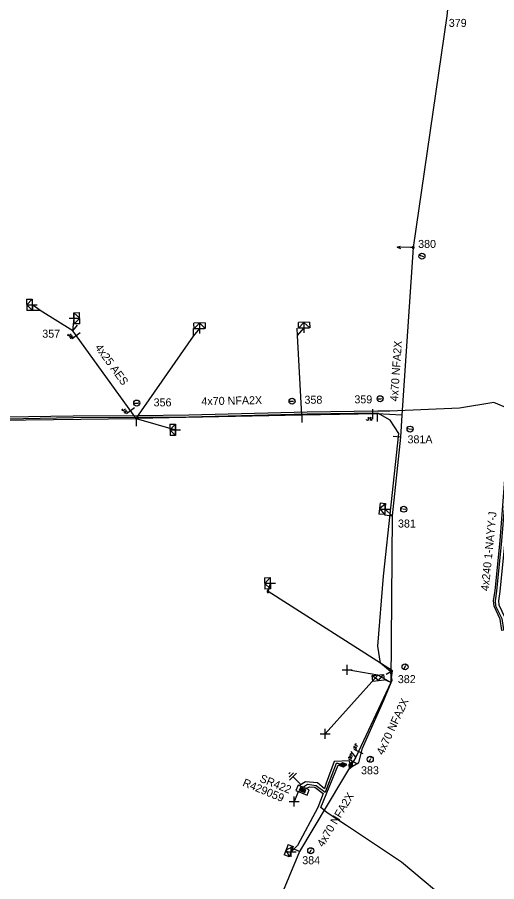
# Model space of a CAD drawing. Extents: x -540466 to -537383, y -1184038 to -1179972.
# Drawn here: x -537996.5 to -537936.6, y -1180913.5 to -1180805.5 of the extents above; entities that cross this region are included whole.
import ezdxf

# ---------------------------------------------------------------- set-up
doc = ezdxf.new("R2010")
doc.units = 0
for name, color, linetype in [('Vrstva 1', 7, 'Continuous'), ('Vrstva 10', 7, 'Continuous'), ('Vrstva 13', 7, 'Continuous'), ('Vrstva 14', 7, 'Continuous'), ('Vrstva 15', 7, 'Continuous'), ('Vrstva 18', 7, 'Continuous'), ('Vrstva 19', 7, 'Continuous'), ('Vrstva 2', 7, 'Continuous'), ('Vrstva 20', 7, 'Continuous'), ('Vrstva 28', 7, 'Continuous'), ('Vrstva 29', 7, 'Continuous'), ('Vrstva 30', 7, 'Continuous'), ('Vrstva 31', 7, 'Continuous'), ('Vrstva 34', 7, 'Continuous'), ('Vrstva 36', 7, 'Continuous'), ('Vrstva 4', 7, 'Continuous'), ('Vrstva 5', 7, 'Continuous'), ('Vrstva 50', 7, 'Continuous'), ('Vrstva 51', 7, 'Continuous'), ('Vrstva 52', 7, 'Continuous'), ('Vrstva 59', 7, 'Continuous'), ('Vrstva 6', 7, 'Continuous'), ('Vrstva 8', 7, 'Continuous'), ('Vrstva 9', 7, 'Continuous')]:
    doc.layers.add(name, color=color, linetype=linetype)

# ---------------------------------------------------------------- blocks, each defined once
blk = doc.blocks.new('NN560')
at = {"layer": 'Vrstva 2'}
for points in [[(2, 0), (1.59, 0.14)], [(0, 0), (2, 0)], [(2, 0), (1.59, -0.13)]]:
    blk.add_lwpolyline(points, dxfattribs=at)
blk = doc.blocks.new('NN840')
at = {"layer": 'Vrstva 15'}
for points in [[(0, 0.62), (0, -0.63)], [(-0.75, -0.71), (-0.75, -0.66)], [(-0.73, -0.76), (-0.75, -0.71)], [(-0.66, -0.8), (-0.73, -0.76)], [(-0.63, -0.8), (-0.66, -0.8)], [(-0.56, -0.76), (-0.63, -0.8)], [(-0.54, -0.71), (-0.56, -0.76)], [(-0.54, -0.38), (-0.54, -0.71)], [(-0.33, -0.38), (-0.33, -0.8)], [(-0.33, -0.64), (-0.13, -0.38)], [(-0.26, -0.56), (-0.09, -0.8)]]:
    blk.add_lwpolyline(points, dxfattribs=at)
blk = doc.blocks.new('NN770')
at = {"layer": 'Vrstva 10'}
for p, q in [((0, 0.19), (0, 0.26)), ((0, -0.28), (0, 0.11))]:
    blk.add_line(p, q, dxfattribs=at)
blk.add_circle((0, -0.01), 0.375, dxfattribs=at)
blk = doc.blocks.new('NN870')
at = {"layer": 'Vrstva 4'}
for points in [[(0, -0.25), (0.5, 0), (0, 0.25), (-0.5, 0), (0, -0.25)], [(0.37, 0), (0, 0.19), (-0.36, 0), (0, -0.19), (0.37, 0)], [(0.24, 0), (0, 0.12), (-0.25, 0), (0, -0.12), (0.24, 0)], [(0.12, 0), (0, 0.06), (-0.13, 0), (0, -0.06), (0.12, 0)]]:
    blk.add_lwpolyline(points, dxfattribs=at)
blk = doc.blocks.new('NN800')
at = {"layer": 'Vrstva 1'}
for points in [[(-0.44, 0.44), (0.44, -0.44)], [(-0.44, -0.44), (0.44, 0.44)]]:
    blk.add_lwpolyline(points, dxfattribs=at)
blk = doc.blocks.new('NN620')
at = {"layer": 'Vrstva 8'}
for points in [[(0.75, 0), (-0.75, 0)], [(-0.75, 0), (-0.75, -0.75)], [(0.75, -0.75), (0.75, 0)], [(-0.75, -0.75), (0.75, -0.75)], [(0.37, -0.18), (-0.38, -0.18)], [(-0.38, -0.18), (-0.38, -0.56)], [(-0.38, -0.56), (0.37, -0.56)], [(0.32, -0.23), (-0.33, -0.23)], [(-0.33, -0.23), (-0.33, -0.51)], [(-0.33, -0.51), (0.32, -0.51)], [(0.27, -0.27), (-0.28, -0.27)], [(-0.28, -0.27), (-0.28, -0.46)], [(-0.28, -0.46), (0.27, -0.46)], [(0.23, -0.32), (-0.23, -0.32)], [(-0.23, -0.32), (-0.23, -0.42)], [(-0.23, -0.42), (0.23, -0.42)], [(-0.19, -0.37), (0.19, -0.37)], [(0.23, -0.42), (0.23, -0.32)], [(0.27, -0.46), (0.27, -0.27)], [(0.32, -0.51), (0.32, -0.23)], [(0.37, -0.56), (0.37, -0.18)]]:
    blk.add_lwpolyline(points, dxfattribs=at)
blk = doc.blocks.new('NN630')
at = {"layer": 'Vrstva 9'}
for points in [[(0, -0.7), (-0.7, 0)], [(-0.7, -0.7), (-0.7, 0), (0.7, 0), (0.7, -0.7)], [(-0.7, -0.7), (0.7, -0.7)], [(0, -0.7), (0.7, 0)]]:
    blk.add_lwpolyline(points, dxfattribs=at)
blk = doc.blocks.new('NN810')
at = {"layer": 'Vrstva 14'}
for points in [[(0, -0.64), (0, -1.89)], [(0.63, -1.89), (-0.62, -1.89)], [(0.39, -2.2), (-0.4, -2.2)], [(0, -2.52), (-0.12, -2.52)], [(0.14, -2.52), (0, -2.52)]]:
    blk.add_lwpolyline(points, dxfattribs=at)
blk = doc.blocks.new('NN500')
at = {"layer": 'Vrstva 2'}
for points in [[(0, -0.24), (0.02, -0.23), (0.05, -0.23), (0.07, -0.22), (0.09, -0.22), (0.12, -0.2), (0.14, -0.19), (0.16, -0.18), (0.17, -0.16), (0.19, -0.14), (0.2, -0.12), (0.21, -0.1), (0.22, -0.07), (0.23, -0.05), (0.23, -0.02), (0.23, 0), (0.23, 0.02), (0.23, 0.05), (0.22, 0.07), (0.21, 0.1), (0.2, 0.12), (0.19, 0.14), (0.17, 0.16), (0.16, 0.17), (0.14, 0.19), (0.12, 0.2), (0.09, 0.21), (0.07, 0.22), (0.05, 0.23), (0.02, 0.23), (0, 0.23), (-0.03, 0.23), (-0.05, 0.23), (-0.07, 0.22), (-0.1, 0.21), (-0.12, 0.2), (-0.14, 0.19), (-0.16, 0.17), (-0.18, 0.16), (-0.19, 0.14), (-0.2, 0.12), (-0.22, 0.1), (-0.22, 0.07), (-0.23, 0.05), (-0.23, 0.02), (-0.24, 0), (-0.23, -0.02), (-0.23, -0.05), (-0.22, -0.07), (-0.22, -0.1), (-0.2, -0.12), (-0.19, -0.14), (-0.18, -0.16), (-0.16, -0.18), (-0.14, -0.19), (-0.12, -0.2), (-0.1, -0.22), (-0.07, -0.22), (-0.05, -0.23), (-0.03, -0.23), (0, -0.24)], [(0, -0.24), (0.02, -0.23), (0.05, -0.23), (0.07, -0.22), (0.09, -0.22), (0.12, -0.2), (0.14, -0.19), (0.16, -0.18), (0.17, -0.16), (0.19, -0.14), (0.2, -0.12), (0.21, -0.1), (0.22, -0.07), (0.23, -0.05), (0.23, -0.02), (0.23, 0), (0.23, 0.02), (0.23, 0.05), (0.22, 0.07), (0.21, 0.1), (0.2, 0.12), (0.19, 0.14), (0.17, 0.16), (0.16, 0.17), (0.14, 0.19), (0.12, 0.2), (0.09, 0.21), (0.07, 0.22), (0.05, 0.23), (0.02, 0.23), (0, 0.23), (-0.03, 0.23), (-0.05, 0.23), (-0.07, 0.22), (-0.1, 0.21), (-0.12, 0.2), (-0.14, 0.19), (-0.16, 0.17), (-0.18, 0.16), (-0.19, 0.14), (-0.2, 0.12), (-0.22, 0.1), (-0.22, 0.07), (-0.23, 0.05), (-0.23, 0.02), (-0.24, 0), (-0.23, -0.02), (-0.23, -0.05), (-0.22, -0.07), (-0.22, -0.1), (-0.2, -0.12), (-0.19, -0.14), (-0.18, -0.16), (-0.16, -0.18), (-0.14, -0.19), (-0.12, -0.2), (-0.1, -0.22), (-0.07, -0.22), (-0.05, -0.23), (-0.03, -0.23), (0, -0.24)], [(0, -0.21), (0.02, -0.2), (0.04, -0.2), (0.06, -0.2), (0.08, -0.19), (0.1, -0.18), (0.12, -0.17), (0.14, -0.15), (0.15, -0.14), (0.16, -0.12), (0.18, -0.1), (0.19, -0.08), (0.19, -0.06), (0.2, -0.04), (0.2, -0.02), (0.2, 0), (0.2, 0.02), (0.2, 0.04), (0.19, 0.06), (0.19, 0.08), (0.18, 0.1), (0.16, 0.12), (0.15, 0.14), (0.14, 0.15), (0.12, 0.17), (0.1, 0.18), (0.08, 0.19), (0.06, 0.19), (0.04, 0.2), (0.02, 0.2), (0, 0.2), (-0.02, 0.2), (-0.04, 0.2), (-0.06, 0.19), (-0.08, 0.19), (-0.1, 0.18), (-0.12, 0.17), (-0.14, 0.15), (-0.15, 0.14), (-0.17, 0.12), (-0.18, 0.1), (-0.19, 0.08), (-0.2, 0.06), (-0.2, 0.04), (-0.21, 0.02), (-0.21, 0), (-0.21, -0.02), (-0.2, -0.04), (-0.2, -0.06), (-0.19, -0.08), (-0.18, -0.1), (-0.17, -0.12), (-0.15, -0.14), (-0.14, -0.15), (-0.12, -0.17), (-0.1, -0.18), (-0.08, -0.19), (-0.06, -0.2), (-0.04, -0.2), (-0.02, -0.2), (0, -0.21)], [(0, -0.18), (0.02, -0.18), (0.04, -0.17), (0.05, -0.17), (0.07, -0.16), (0.09, -0.15), (0.1, -0.14), (0.12, -0.13), (0.13, -0.12), (0.14, -0.1), (0.15, -0.09), (0.16, -0.07), (0.17, -0.05), (0.17, -0.04), (0.17, -0.02), (0.17, 0), (0.17, 0.02), (0.17, 0.04), (0.17, 0.05), (0.16, 0.07), (0.15, 0.09), (0.14, 0.1), (0.13, 0.12), (0.12, 0.13), (0.1, 0.14), (0.09, 0.15), (0.07, 0.16), (0.05, 0.17), (0.04, 0.17), (0.02, 0.17), (0, 0.18), (-0.02, 0.17), (-0.04, 0.17), (-0.06, 0.17), (-0.07, 0.16), (-0.09, 0.15), (-0.1, 0.14), (-0.12, 0.13), (-0.13, 0.12), (-0.14, 0.1), (-0.15, 0.09), (-0.16, 0.07), (-0.17, 0.05), (-0.17, 0.04), (-0.18, 0.02), (-0.18, 0), (-0.18, -0.02), (-0.17, -0.04), (-0.17, -0.05), (-0.16, -0.07), (-0.15, -0.09), (-0.14, -0.1), (-0.13, -0.12), (-0.12, -0.13), (-0.1, -0.14), (-0.09, -0.15), (-0.07, -0.16), (-0.06, -0.17), (-0.04, -0.17), (-0.02, -0.18), (0, -0.18)], [(0, -0.15), (0.01, -0.15), (0.03, -0.14), (0.04, -0.14), (0.06, -0.13), (0.07, -0.13), (0.08, -0.12), (0.1, -0.11), (0.11, -0.1), (0.12, -0.09), (0.13, -0.07), (0.13, -0.06), (0.14, -0.05), (0.14, -0.03), (0.14, -0.02), (0.14, 0), (0.14, 0.01), (0.14, 0.03), (0.14, 0.04), (0.13, 0.06), (0.13, 0.07), (0.12, 0.09), (0.11, 0.1), (0.1, 0.11), (0.08, 0.12), (0.07, 0.13), (0.06, 0.13), (0.04, 0.14), (0.03, 0.14), (0.01, 0.14), (0, 0.15), (-0.02, 0.14), (-0.03, 0.14), (-0.05, 0.14), (-0.06, 0.13), (-0.07, 0.13), (-0.09, 0.12), (-0.1, 0.11), (-0.11, 0.1), (-0.12, 0.09), (-0.13, 0.07), (-0.13, 0.06), (-0.14, 0.04), (-0.14, 0.03), (-0.15, 0.01), (-0.15, 0), (-0.15, -0.02), (-0.14, -0.03), (-0.14, -0.05), (-0.13, -0.06), (-0.13, -0.07), (-0.12, -0.09), (-0.11, -0.1), (-0.1, -0.11), (-0.09, -0.12), (-0.07, -0.13), (-0.06, -0.13), (-0.05, -0.14), (-0.03, -0.14), (-0.02, -0.15), (0, -0.15)], [(0, -0.12), (0.01, -0.12), (0.02, -0.11), (0.03, -0.11), (0.05, -0.11), (0.06, -0.1), (0.07, -0.09), (0.08, -0.09), (0.09, -0.08), (0.09, -0.07), (0.1, -0.06), (0.11, -0.05), (0.11, -0.04), (0.11, -0.02), (0.11, -0.01), (0.12, 0), (0.11, 0.01), (0.11, 0.02), (0.11, 0.04), (0.11, 0.05), (0.1, 0.06), (0.09, 0.07), (0.09, 0.08), (0.08, 0.09), (0.07, 0.09), (0.06, 0.1), (0.05, 0.11), (0.03, 0.11), (0.02, 0.11), (0.01, 0.12), (0, 0.12), (-0.01, 0.12), (-0.03, 0.11), (-0.04, 0.11), (-0.05, 0.11), (-0.06, 0.1), (-0.07, 0.09), (-0.08, 0.09), (-0.09, 0.08), (-0.1, 0.07), (-0.1, 0.06), (-0.11, 0.05), (-0.11, 0.04), (-0.12, 0.02), (-0.12, 0.01), (-0.12, 0), (-0.12, -0.01), (-0.12, -0.02), (-0.11, -0.04), (-0.11, -0.05), (-0.1, -0.06), (-0.1, -0.07), (-0.09, -0.08), (-0.08, -0.09), (-0.07, -0.09), (-0.06, -0.1), (-0.05, -0.11), (-0.04, -0.11), (-0.03, -0.11), (-0.01, -0.12), (0, -0.12)], [(0, -0.09), (0.01, -0.09), (0.02, -0.09), (0.03, -0.08), (0.03, -0.08), (0.04, -0.08), (0.05, -0.07), (0.06, -0.07), (0.06, -0.06), (0.07, -0.05), (0.07, -0.04), (0.08, -0.04), (0.08, -0.03), (0.08, -0.02), (0.09, -0.01), (0.09, 0), (0.09, 0.01), (0.08, 0.02), (0.08, 0.03), (0.08, 0.03), (0.07, 0.04), (0.07, 0.05), (0.06, 0.06), (0.06, 0.06), (0.05, 0.07), (0.04, 0.07), (0.03, 0.08), (0.03, 0.08), (0.02, 0.08), (0.01, 0.09), (0, 0.09), (-0.01, 0.09), (-0.02, 0.08), (-0.03, 0.08), (-0.04, 0.08), (-0.04, 0.07), (-0.05, 0.07), (-0.06, 0.06), (-0.07, 0.06), (-0.07, 0.05), (-0.08, 0.04), (-0.08, 0.03), (-0.08, 0.03), (-0.09, 0.02), (-0.09, 0.01), (-0.09, 0), (-0.09, -0.01), (-0.09, -0.02), (-0.08, -0.03), (-0.08, -0.04), (-0.08, -0.04), (-0.07, -0.05), (-0.07, -0.06), (-0.06, -0.07), (-0.05, -0.07), (-0.04, -0.08), (-0.04, -0.08), (-0.03, -0.08), (-0.02, -0.09), (-0.01, -0.09), (0, -0.09)], [(0, -0.06), (0, -0.06), (0.01, -0.06), (0.02, -0.05), (0.02, -0.05), (0.03, -0.05), (0.03, -0.05), (0.04, -0.04), (0.04, -0.04), (0.05, -0.03), (0.05, -0.03), (0.05, -0.02), (0.05, -0.02), (0.05, -0.01), (0.06, -0.01), (0.06, 0), (0.06, 0.01), (0.05, 0.01), (0.05, 0.02), (0.05, 0.02), (0.05, 0.03), (0.05, 0.03), (0.04, 0.04), (0.04, 0.04), (0.03, 0.05), (0.03, 0.05), (0.02, 0.05), (0.02, 0.05), (0.01, 0.06), (0, 0.06), (0, 0.06), (-0.01, 0.06), (-0.01, 0.06), (-0.02, 0.05), (-0.02, 0.05), (-0.03, 0.05), (-0.03, 0.05), (-0.04, 0.04), (-0.04, 0.04), (-0.05, 0.03), (-0.05, 0.03), (-0.05, 0.02), (-0.06, 0.02), (-0.06, 0.01), (-0.06, 0.01), (-0.06, 0), (-0.06, -0.01), (-0.06, -0.01), (-0.06, -0.02), (-0.05, -0.02), (-0.05, -0.03), (-0.05, -0.03), (-0.04, -0.04), (-0.04, -0.04), (-0.03, -0.05), (-0.03, -0.05), (-0.02, -0.05), (-0.02, -0.05), (-0.01, -0.06), (-0.01, -0.06), (0, -0.06)], [(0, -0.03), (0, -0.03), (0, -0.03), (0.01, -0.03), (0.01, -0.03), (0.01, -0.02), (0.02, -0.02), (0.02, -0.02), (0.02, -0.02), (0.02, -0.02), (0.02, -0.01), (0.02, -0.01), (0.03, -0.01), (0.03, -0.01), (0.03, 0), (0.03, 0), (0.03, 0), (0.03, 0.01), (0.03, 0.01), (0.02, 0.01), (0.02, 0.01), (0.02, 0.02), (0.02, 0.02), (0.02, 0.02), (0.02, 0.02), (0.01, 0.02), (0.01, 0.02), (0.01, 0.03), (0, 0.03), (0, 0.03), (0, 0.03), (0, 0.03), (-0.01, 0.03), (-0.01, 0.03), (-0.01, 0.02), (-0.02, 0.02), (-0.02, 0.02), (-0.02, 0.02), (-0.02, 0.02), (-0.02, 0.02), (-0.03, 0.01), (-0.03, 0.01), (-0.03, 0.01), (-0.03, 0.01), (-0.03, 0), (-0.03, 0), (-0.03, 0), (-0.03, -0.01), (-0.03, -0.01), (-0.03, -0.01), (-0.03, -0.01), (-0.02, -0.02), (-0.02, -0.02), (-0.02, -0.02), (-0.02, -0.02), (-0.02, -0.02), (-0.01, -0.03), (-0.01, -0.03), (-0.01, -0.03), (0, -0.03), (0, -0.03)], [(0.23, 0), (0.7, 0)]]:
    blk.add_lwpolyline(points, dxfattribs=at)
blk = doc.blocks.new('NN510')
at = {"layer": 'Vrstva 2'}
blk.add_lwpolyline([(0, 0), (0, 0.94)], dxfattribs=at)

msp = doc.modelspace()

# ---------------------------------------------------------------- linework, layer by layer
at = {"layer": 'Vrstva 20'}
msp.add_lwpolyline([(-537935.95, -1180882.1), (-537936.16, -1180880.69), (-537936.93, -1180879.07), (-537936.99, -1180878.38), (-537936.82, -1180877.16), (-537936.19, -1180870.88), (-537935.6, -1180863.23), (-537935, -1180863.27), (-537935.59, -1180870.94), (-537936.22, -1180877.24), (-537936.39, -1180878.4), (-537936.35, -1180878.91), (-537935.58, -1180880.51), (-537935.35, -1180882)], close=True, dxfattribs=at)
at = {"layer": 'Vrstva 5'}
for points in [[(-537935.17, -1180854.37), (-537936.98, -1180853.61), (-537941.28, -1180854.35), (-537949.98, -1180854.71), (-537951.47, -1180854.69), (-537960.3, -1180854.84), (-537975.11, -1180855.22), (-537981.46, -1180855.28), (-537989.55, -1180855.32), (-538003.62, -1180855.53), (-538017.59, -1180855.79), (-538031.76, -1180855.99), (-538036.27, -1180855.94), (-538042.77, -1180855.93), (-538043.37, -1180856.26)], [(-537935.17, -1180854.37), (-537935.25, -1180855.77), (-537935.01, -1180857.01), (-537934.85, -1180857.74), (-537935.02, -1180859.8), (-537935.3, -1180861.81), (-537935.4, -1180863.24), (-537935.99, -1180870.9), (-537936.62, -1180877.19), (-537936.79, -1180878.39), (-537936.74, -1180879.02), (-537935.97, -1180880.63), (-537935.75, -1180882.04)], [(-537954.85, -1180898.96), (-537954.63, -1180899.06), (-537953.86, -1180898.63), (-537953.37, -1180896.84), (-537950.73, -1180890.82), (-537949.69, -1180888.34), (-537949.87, -1180887.23), (-537951.14, -1180886.21), (-537951.45, -1180884.08), (-537950.75, -1180875.31), (-537948.83, -1180857.49), (-537949.94, -1180855.85), (-537951.47, -1180854.94), (-537960.3, -1180855.1), (-537975.11, -1180855.47), (-537981.46, -1180855.52), (-537989.55, -1180855.56), (-537999.95, -1180855.73), (-538000.35, -1180855.63), (-538000.62, -1180855.82), (-538000.65, -1180855.91), (-538000.66, -1180856.39), (-538000.69, -1180856.67), (-538000.81, -1180856.82)], [(-537954.85, -1180898.96), (-537955.06, -1180898.4), (-537956.91, -1180898.48), (-537957.93, -1180901.2), (-537958.12, -1180901.91), (-537959.03, -1180901.15), (-537960.52, -1180901.02), (-537961.25, -1180901.48)], [(-537955.84, -1180898.9), (-537956.42, -1180898.74), (-537956.68, -1180898.74), (-537957.78, -1180901.57), (-537958.07, -1180902.35), (-537959.16, -1180901.51), (-537960.26, -1180901.36), (-537960.77, -1180901.68)], [(-537920.72, -1180922.08), (-537921, -1180922.7), (-537922.25, -1180924.05), (-537926.4, -1180928.48), (-537927.97, -1180929.72), (-537928.51, -1180929.89), (-537932.95, -1180925.36), (-537941.54, -1180916.91), (-537948.5, -1180911.08), (-537955.38, -1180906.48), (-537957.79, -1180904.89), (-537958.59, -1180904.25), (-537956.41, -1180898.94), (-537955.84, -1180898.9)]]:
    msp.add_lwpolyline(points, dxfattribs=at)
at = {"layer": 'Vrstva 50'}
for points in [[(-537941.77, -1180795.07), (-537942.85, -1180805.3), (-537947.05, -1180834.26), (-537948.45, -1180855.19)], [(-537981.69, -1180855.63), (-537989.61, -1180844.69)], [(-537948.45, -1180855.19), (-537951.55, -1180855.05), (-537960.98, -1180855.2), (-537981.69, -1180855.63)], [(-537948.45, -1180855.19), (-537948.63, -1180857.97), (-537949.69, -1180867.8), (-537949.84, -1180888.61), (-537954.21, -1180897.96)], [(-538033.89, -1180856.3), (-538026.19, -1180856.17), (-538015.06, -1180856.03), (-537998.97, -1180855.85), (-537981.69, -1180855.63)], [(-537954.21, -1180897.96), (-537961.26, -1180909.73), (-537970.4, -1180931.69), (-537971.83, -1180935.08), (-537978.18, -1180950.4)]]:
    msp.add_lwpolyline(points, dxfattribs=at)
at = {"layer": 'Vrstva 52'}
msp.add_lwpolyline([(-537960.44, -1180901.82), (-537959.95, -1180901.65), (-537959.35, -1180901.7), (-537958.3, -1180902.48), (-537958.95, -1180904.23), (-537961.52, -1180908.97), (-537962.3, -1180909.76)], dxfattribs=at)
at = {"layer": 'Vrstva 59'}
for points in [[(-537951.47, -1180887.68), (-537958.06, -1180895.04)], [(-537951.47, -1180887.68), (-537955.3, -1180887.03)], [(-537961.39, -1180902.21), (-537961.93, -1180903.48)]]:
    msp.add_lwpolyline(points, dxfattribs=at)
at = {"layer": 'Vrstva 8'}
for points in [[(-537989.61, -1180844.69), (-537993.67, -1180842.13), (-537994.66, -1180841.41)], [(-537989.61, -1180844.69), (-537989.44, -1180843.1)], [(-537981.69, -1180855.63), (-537974.51, -1180845.33), (-537973.74, -1180844.39)], [(-537960.98, -1180855.2), (-537961.52, -1180845.26), (-537960.69, -1180844.31)], [(-537981.69, -1180855.63), (-537976.76, -1180857.04)], [(-537949.69, -1180867.8), (-537950.57, -1180866.94)], [(-537949.84, -1180888.61), (-537949.62, -1180887.15), (-537965.2, -1180877.25), (-537964.9, -1180876.21)], [(-537949.84, -1180888.61), (-537951.47, -1180887.68)]]:
    msp.add_lwpolyline(points, dxfattribs=at)

# ---------------------------------------------------------------- block references
at = {"layer": 'Vrstva 13'}
for name, p, rotation in [('NN560', (-537947.05, -1180834.26), 179.11130552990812), ('NN510', (-537993.67, -1180842.13), 91.12307768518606), ('NN510', (-537989.61, -1180844.69), -39.11698334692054), ('NN510', (-537974.51, -1180845.33), 1.4372277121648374), ('NN510', (-537961.52, -1180845.26), 1.0080332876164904), ('NN510', (-537960.98, -1180855.2), -179.10482494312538), ('NN510', (-537951.55, -1180855.05), -179.1048250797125), ('NN510', (-537981.69, -1180855.63), -179.0391555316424), ('NN510', (-537948.63, -1180857.97), 83.75043608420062), ('NN510', (-537949.69, -1180867.81), 83.75043608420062), ('NN510', (-537949.62, -1180887.15), 118.93817498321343), ('NN510', (-537949.84, -1180888.61), 65.70338056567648), ('NN510', (-537954.21, -1180897.96), 38.83146666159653), ('NN510', (-537961.26, -1180909.73), 67.61986387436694)]:
    msp.add_blockref(name, p, dxfattribs=dict(at, rotation=rotation))
for p, xscale, yscale, rotation in [((-537947.05, -1180834.26), 0.5000000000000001, 0.5000000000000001, 179.11100004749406), ((-537965.2, -1180877.25), 0.5, 0.49999999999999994, 89.7229999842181)]:
    msp.add_blockref('NN500', p, dxfattribs=dict(at, xscale=xscale, yscale=yscale, rotation=rotation))
at = {"layer": 'Vrstva 15', "rotation": -135}
msp.add_blockref('NN810', (-537960.73, -1180901.72), dxfattribs=at)
at = {"layer": 'Vrstva 18'}
for p, rotation in [((-537989.17, -1180845.3), -54.08364168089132), ((-537982.39, -1180854.66), -54.08364170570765), ((-537952.13, -1180855.06), 0.9174806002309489), ((-537953.87, -1180897.25), -114.9961056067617), ((-537954.54, -1180898.52), -120.91863886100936)]:
    msp.add_blockref('NN840', p, dxfattribs=dict(at, rotation=rotation))
at = {"layer": 'Vrstva 19'}
for p, rotation in [((-537955.84, -1180898.9), 4.021208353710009), ((-537954.86, -1180898.96), 66.8014082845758)]:
    msp.add_blockref('NN870', p, dxfattribs=dict(at, rotation=rotation))
at = {"layer": 'Vrstva 28', "rotation": -22.3844971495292}
msp.add_blockref('NN620', (-537960.73, -1180901.72), dxfattribs=at)
at = {"layer": 'Vrstva 31'}
for p, rotation in [((-537994.66, -1180841.41), -88.89946946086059), ((-537989.44, -1180843.1), 91.58643886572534), ((-537973.74, -1180844.39), -178.53276664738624), ((-537960.69, -1180844.31), -178.9605972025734), ((-537976.76, -1180857.04), -89.27855552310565), ((-537950.57, -1180866.94), -96.24956391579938), ((-537964.9, -1180876.21), -88.1564694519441), ((-537951.47, -1180887.68), 6.310774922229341), ((-537962.29, -1180909.76), -110.7460805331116)]:
    msp.add_blockref('NN630', p, dxfattribs=dict(at, rotation=rotation))
at = {"layer": 'Vrstva 34'}
for p, rotation in [((-537994.66, -1180841.41), 45), ((-537989.44, -1180843.1), 44.99999995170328), ((-537960.69, -1180844.31), 45), ((-537973.74, -1180844.39), 45), ((-537976.76, -1180857.04), 45), ((-537950.57, -1180866.94), 44.99999995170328), ((-537964.9, -1180876.21), 45), ((-537955.3, -1180887.03), 44.99999995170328), ((-537958.06, -1180895.04), 45), ((-537961.93, -1180903.48), 45), ((-537962.3, -1180909.76), 45)]:
    msp.add_blockref('NN800', p, dxfattribs=dict(at, rotation=rotation))
at = {"layer": 'Vrstva 36'}
for p, rotation in [((-537945.97, -1180835.34), 73.0724861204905), ((-537981.6, -1180853.69), -89.02172498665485), ((-537962.19, -1180853.46), -89.0828554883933), ((-537951.17, -1180853.15), -89.08285555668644), ((-537947.45, -1180856.95), 83.75043608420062), ((-537948.24, -1180866.96), 83.75043608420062), ((-537948.06, -1180886.65), -24.32252222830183), ((-537952.41, -1180898.2), -24.32252222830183), ((-537959.86, -1180909.62), -22.380136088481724)]:
    msp.add_blockref('NN770', p, dxfattribs=dict(at, rotation=rotation))

# ---------------------------------------------------------------- texts
at = {"layer": 'Vrstva 14'}
for s, p in [('379', (-537942.6, -1180806.69)), ('380', (-537946.43, -1180834.31)), ('357', (-537993.42, -1180845.53)), ('356', (-537979.5, -1180854.11)), ('358', (-537960.64, -1180853.78)), ('359', (-537954.4, -1180853.73)), ('381A', (-537947.76, -1180858.73)), ('381', (-537948.95, -1180869.25)), ('382', (-537948.97, -1180888.69)), ('383', (-537953.57, -1180900.08)), ('384', (-537960.92, -1180911.32))]:
    msp.add_text(s, height=1, dxfattribs=at).set_placement(p)
at = {"layer": 'Vrstva 29'}
msp.add_text('R429059', height=1, rotation=337.616, dxfattribs=at).set_placement((-537968.46, -1180901.5))
at = {"layer": 'Vrstva 30'}
msp.add_text('SR422', height=1, rotation=337.616, dxfattribs=at).set_placement((-537966.33, -1180900.97))
at = {"layer": 'Vrstva 51'}
for s, rotation, p in [('4x25 AES', 305.916, (-537986.88, -1180846.76)), ('4x70 NFA2X', 86.188, (-537948.96, -1180853.51)), ('4x70 NFA2X', 1.178, (-537973.51, -1180853.97)), ('4x70 NFA2X', 65.004, (-537950.8, -1180897.76)), ('4x70 NFA2X', 59.081, (-537958.3, -1180909.26))]:
    msp.add_text(s, height=1, rotation=rotation, dxfattribs=at).set_placement(p)
at = {"layer": 'Vrstva 6'}
msp.add_text('4x240 1-NAYY-J', height=1, rotation=84.28, dxfattribs=at).set_placement((-537937.61, -1180877.22))

doc.saveas('drawing.dxf')
